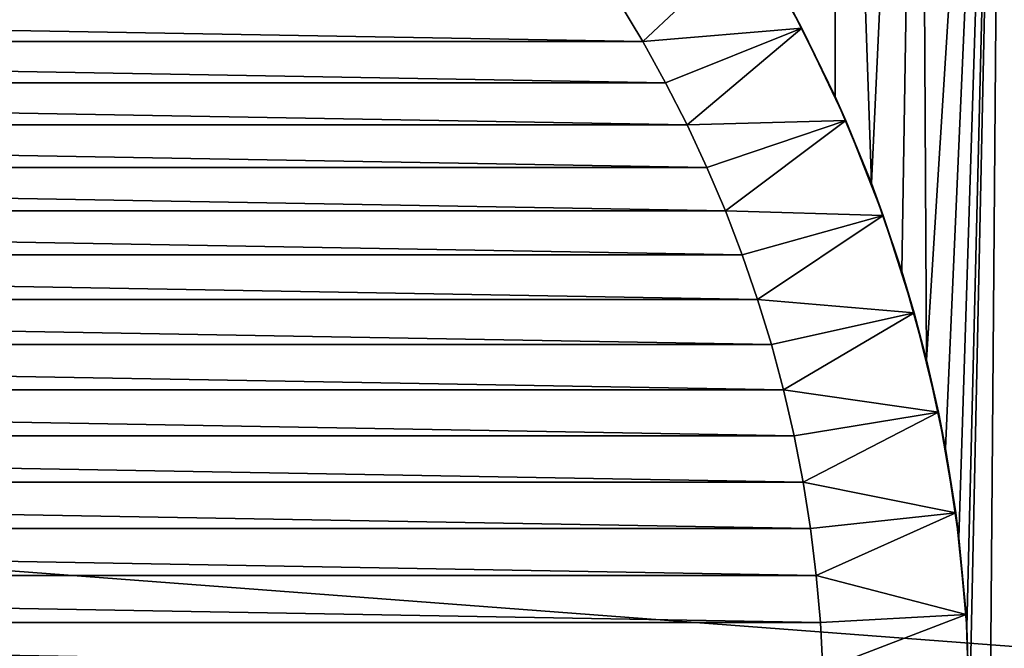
# Model space of a CAD drawing. Header units: metres. Extents: x -105 to 105, y -72 to 59.
# Tile 319 of 414: x 3.74 to 10.49, y 5.97 to 10.27. Entities that reach past the tile are written whole.
import ezdxf

# ---------------------------------------------------------------- set-up
doc = ezdxf.new("R2010")
doc.units = ezdxf.units.M
doc.layers.add('solid_509431_AD150_SW0001', color=7, linetype='CONTINUOUS')

msp = doc.modelspace()

# ---------------------------------------------------------------- linework, layer by layer
at = {"layer": 'solid_509431_AD150_SW0001'}
for points in [[(9.328002, 9.748632, -27.273512), (9.038662, 10.333745, -27.39954), (9.332157, 16.25, -27.271675)], [(9.576711, 9.153645, -27.161407), (9.328002, 9.748632, -27.273512), (9.332157, 16.25, -27.271675)], [(9.576711, 9.153645, -27.161407), (9.332157, 16.25, -27.271675), (9.908103, 16.25, -27.006433)], [(9.78518, 8.551681, -27.064661), (9.576711, 9.153645, -27.161407), (9.908103, 16.25, -27.006433)], [(9.954115, 7.945014, -26.984409), (9.78518, 8.551681, -27.064661), (9.908103, 16.25, -27.006433)], [(9.954115, 7.945014, -26.984409), (9.908103, 16.25, -27.006433), (10.476519, 16.25, -26.725414)], [(10.084288, 7.335657, -26.921408), (9.954115, 7.945014, -26.984409), (10.476519, 16.25, -26.725414)], [(11.036972, 16.25, -26.428831), (11.125534, -45.799999, -26.380138), (9.979326, -45.799999, -26.972284)], [(10.476519, 16.25, -26.725414), (11.036972, 16.25, -26.428831), (9.979326, -45.799999, -26.972284)], [(10.25, 5.5, -26.839743), (10.476519, 16.25, -26.725414), (9.979326, -45.799999, -26.972284)], [(10.176604, 6.724431, -26.87612), (10.084288, 7.335657, -26.921408), (10.476519, 16.25, -26.725414)], [(10.231697, 6.112276, -26.848846), (10.176604, 6.724431, -26.87612), (10.476519, 16.25, -26.725414)], [(10.25, 5.5, -26.839743), (10.231697, 6.112276, -26.848846), (10.476519, 16.25, -26.725414)], [(90, 0, 16.75), (90, 13.55, 16.75), (-90, 13.55, 16.75)], [(48.007751, 0, 16.75), (90, 0, 16.75), (-90, 13.55, 16.75)], [(3.720917, 0.511711, 16.75), (48.007751, 0, 16.75), (-90, 13.55, 16.75)], [(8.757811, 10.825716, -44.25), (8.010785, 10.124907, -45.25), (7.844433, 10.40177, -45.25)], [(8.757811, 10.825716, -44.25), (9.100859, 10.215598, -44.25), (8.010785, 10.124907, -45.25)], [(8.757811, 10.825716, -44.25), (9.038662, 10.333745, -27.39954), (9.100859, 10.215598, -44.25)], [(-8.010785, 10.124907, -45.25), (-7.844433, 10.40177, -45.25), (8.010785, 10.124907, -45.25)], [(-7.844433, 10.40177, -45.25), (7.844433, 10.40177, -45.25), (8.010785, 10.124907, -45.25)], [(9.100859, 10.215598, -44.25), (9.038662, 10.333745, -27.39954), (9.328002, 9.748632, -27.273512)], [(9.100859, 10.215598, -44.25), (8.167305, 9.842541, -45.25), (8.010785, 10.124907, -45.25)], [(9.100859, 10.215598, -44.25), (8.313794, 9.555037, -45.25), (8.167305, 9.842541, -45.25)], [(9.100859, 10.215598, -44.25), (9.401385, 9.583681, -44.25), (8.313794, 9.555037, -45.25)], [(9.100859, 10.215598, -44.25), (9.328002, 9.748632, -27.273512), (9.401385, 9.583681, -44.25)], [(-8.167305, 9.842541, -45.25), (-8.010785, 10.124907, -45.25), (8.167305, 9.842541, -45.25)], [(-8.010785, 10.124907, -45.25), (8.010785, 10.124907, -45.25), (8.167305, 9.842541, -45.25)], [(-8.313794, 9.555037, -45.25), (-8.167305, 9.842541, -45.25), (8.313794, 9.555037, -45.25)], [(-8.167305, 9.842541, -45.25), (8.167305, 9.842541, -45.25), (8.313794, 9.555037, -45.25)], [(9.401385, 9.583681, -44.25), (9.328002, 9.748632, -27.273512), (9.576711, 9.153645, -27.161407)], [(9.401385, 9.583681, -44.25), (8.450261, 9.262391, -45.25), (8.313794, 9.555037, -45.25)], [(9.401385, 9.583681, -44.25), (8.576467, 8.965065, -45.25), (8.450261, 9.262391, -45.25)], [(9.401385, 9.583681, -44.25), (9.658216, 8.9324, -44.25), (8.576467, 8.965065, -45.25)], [(9.401385, 9.583681, -44.25), (9.576711, 9.153645, -27.161407), (9.658216, 8.9324, -44.25)], [(-8.450261, 9.262391, -45.25), (-8.313794, 9.555037, -45.25), (8.450261, 9.262391, -45.25)], [(-8.313794, 9.555037, -45.25), (8.313794, 9.555037, -45.25), (8.450261, 9.262391, -45.25)], [(-8.576467, 8.965065, -45.25), (-8.450261, 9.262391, -45.25), (8.576467, 8.965065, -45.25)], [(-8.450261, 9.262391, -45.25), (8.450261, 9.262391, -45.25), (8.576467, 8.965065, -45.25)], [(9.658216, 8.9324, -44.25), (9.576711, 9.153645, -27.161407), (9.78518, 8.551681, -27.064661)], [(-8.692193, 8.663588, -45.25), (-8.576467, 8.965065, -45.25), (8.692193, 8.663588, -45.25)], [(-8.576467, 8.965065, -45.25), (8.576467, 8.965065, -45.25), (8.692193, 8.663588, -45.25)], [(9.658216, 8.9324, -44.25), (8.692193, 8.663588, -45.25), (8.576467, 8.965065, -45.25)], [(9.658216, 8.9324, -44.25), (8.797277, 8.358394, -45.25), (8.692193, 8.663588, -45.25)], [(9.658216, 8.9324, -44.25), (9.869865, 8.26555, -44.25), (8.797277, 8.358394, -45.25)], [(9.658216, 8.9324, -44.25), (9.78518, 8.551681, -27.064661), (9.869865, 8.26555, -44.25)], [(-8.797277, 8.358394, -45.25), (-8.692193, 8.663588, -45.25), (8.797277, 8.358394, -45.25)], [(-8.692193, 8.663588, -45.25), (8.692193, 8.663588, -45.25), (8.797277, 8.358394, -45.25)], [(9.869865, 8.26555, -44.25), (9.78518, 8.551681, -27.064661), (9.954115, 7.945014, -26.984409)], [(-8.891639, 8.04976, -45.25), (-8.797277, 8.358394, -45.25), (8.891639, 8.04976, -45.25)], [(-8.797277, 8.358394, -45.25), (8.797277, 8.358394, -45.25), (8.891639, 8.04976, -45.25)], [(9.869865, 8.26555, -44.25), (8.891639, 8.04976, -45.25), (8.797277, 8.358394, -45.25)], [(9.869865, 8.26555, -44.25), (8.975226, 7.737803, -45.25), (8.891639, 8.04976, -45.25)], [(9.869865, 8.26555, -44.25), (10.035637, 7.585304, -44.25), (8.975226, 7.737803, -45.25)], [(9.869865, 8.26555, -44.25), (9.954115, 7.945014, -26.984409), (10.035637, 7.585304, -44.25)], [(-8.975226, 7.737803, -45.25), (-8.891639, 8.04976, -45.25), (8.975226, 7.737803, -45.25)], [(-8.891639, 8.04976, -45.25), (8.891639, 8.04976, -45.25), (8.975226, 7.737803, -45.25)], [(10.035637, 7.585304, -44.25), (9.954115, 7.945014, -26.984409), (10.084288, 7.335657, -26.921408)], [(-9.047883, 7.423092, -45.25), (-8.975226, 7.737803, -45.25), (9.047883, 7.423092, -45.25)], [(-8.975226, 7.737803, -45.25), (8.975226, 7.737803, -45.25), (9.047883, 7.423092, -45.25)], [(10.035637, 7.585304, -44.25), (9.047883, 7.423092, -45.25), (8.975226, 7.737803, -45.25)], [(10.035637, 7.585304, -44.25), (9.109489, 7.106151, -45.25), (9.047883, 7.423092, -45.25)], [(10.035637, 7.585304, -44.25), (10.154512, 6.895844, -44.25), (9.109489, 7.106151, -45.25)], [(10.035637, 7.585304, -44.25), (10.084288, 7.335657, -26.921408), (10.154512, 6.895844, -44.25)], [(-9.109489, 7.106151, -45.25), (-9.047883, 7.423092, -45.25), (9.109489, 7.106151, -45.25)], [(-9.047883, 7.423092, -45.25), (9.047883, 7.423092, -45.25), (9.109489, 7.106151, -45.25)], [(10.154512, 6.895844, -44.25), (10.084288, 7.335657, -26.921408), (10.176604, 6.724431, -26.87612)], [(-9.159965, 6.787459, -45.25), (-9.109489, 7.106151, -45.25), (9.159965, 6.787459, -45.25)], [(-9.109489, 7.106151, -45.25), (9.109489, 7.106151, -45.25), (9.159965, 6.787459, -45.25)], [(10.154512, 6.895844, -44.25), (9.159965, 6.787459, -45.25), (9.109489, 7.106151, -45.25)], [(10.154512, 6.895844, -44.25), (9.199318, 6.466973, -45.25), (9.159965, 6.787459, -45.25)], [(10.154512, 6.895844, -44.25), (10.226109, 6.199433, -44.25), (9.199318, 6.466973, -45.25)], [(10.154512, 6.895844, -44.25), (10.176604, 6.724431, -26.87612), (10.226109, 6.199433, -44.25)], [(-9.199318, 6.466973, -45.25), (-9.159965, 6.787459, -45.25), (9.199318, 6.466973, -45.25)], [(-9.159965, 6.787459, -45.25), (9.159965, 6.787459, -45.25), (9.199318, 6.466973, -45.25)], [(10.226109, 6.199433, -44.25), (10.176604, 6.724431, -26.87612), (10.231697, 6.112276, -26.848846)], [(-9.227468, 6.14521, -45.25), (-9.199318, 6.466973, -45.25), (9.227468, 6.14521, -45.25)], [(-9.199318, 6.466973, -45.25), (9.199318, 6.466973, -45.25), (9.227468, 6.14521, -45.25)], [(10.226109, 6.199433, -44.25), (9.227468, 6.14521, -45.25), (9.199318, 6.466973, -45.25)], [(-9.24437, 5.822725, -45.25), (-9.227468, 6.14521, -45.25), (9.24437, 5.822725, -45.25)], [(-9.227468, 6.14521, -45.25), (9.227468, 6.14521, -45.25), (9.24437, 5.822725, -45.25)], [(10.226109, 6.199433, -44.25), (9.24437, 5.822725, -45.25), (9.227468, 6.14521, -45.25)], [(10.226109, 6.199433, -44.25), (10.25, 5.5, -44.25), (9.24437, 5.822725, -45.25)], [(10.226109, 6.199433, -44.25), (10.231697, 6.112276, -26.848846), (10.25, 5.5, -26.839743)], [(10.226109, 6.199433, -44.25), (10.25, 5.5, -26.839743), (10.25, 5.5, -44.25)]]:
    msp.add_3dface(points, dxfattribs=at)

doc.saveas('drawing.dxf')
